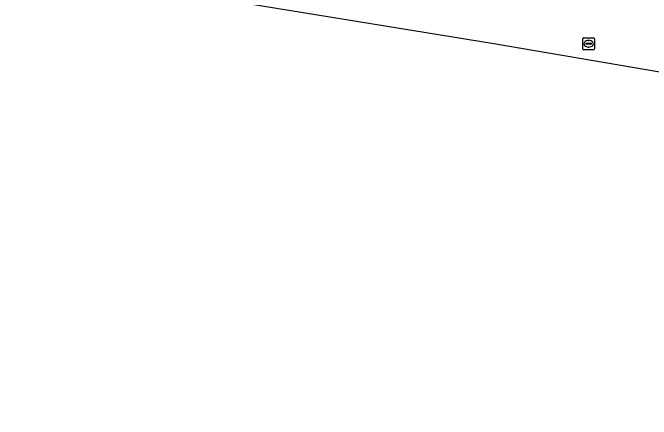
# Model space of a CAD drawing. Extents: x 161258 to 161838, y 380833 to 381727.
# Drawn here: x 161445.6 to 161499.5, y 380836.3 to 380870.5 of the extents above; entities that cross this region are included whole.
import ezdxf

# ---------------------------------------------------------------- set-up
doc = ezdxf.new("R2010")
doc.units = 0
doc.layers.add('IMGEO_Rijbaan_lokaal_gesloten', color=7, linetype='Continuous')
doc.layers.add('IMGEO_Rioolput', color=7, linetype='Continuous')

msp = doc.modelspace()

# ---------------------------------------------------------------- linework, layer by layer
at = {"layer": 'IMGEO_Rijbaan_lokaal_gesloten'}
msp.add_lwpolyline([(161425.545, 380880.22), (161425.249, 380877.856), (161486.178, 380867.934), (161612.444, 380846.415), (161671.007, 380836.266)], dxfattribs=at)
at = {"layer": 'IMGEO_Rioolput'}
for p, q in [((161493.764, 380868.417), (161494.616, 380868.417)), ((161493.689, 380867.491), (161493.689, 380868.343)), ((161493.948, 380867.911), (161493.948, 380867.923)), ((161494.386, 380867.874), (161493.988, 380867.874)), ((161493.991, 380867.96), (161494.389, 380867.96)), ((161494.177, 380868.197), (161494.202, 380868.197)), ((161494.432, 380867.923), (161494.432, 380867.911)), ((161494.69, 380868.343), (161494.69, 380867.491)), ((161494.616, 380867.417), (161493.764, 380867.417)), ((161494.2, 380867.637), (161494.175, 380867.637))]:
    msp.add_line(p, q, dxfattribs=at)
for points in [[(161493.764, 380868.417), (161494.616, 380868.417)], [(161493.689, 380867.491), (161493.689, 380868.343)], [(161494.69, 380868.343), (161494.69, 380867.491)], [(161494.616, 380867.417), (161493.764, 380867.417)]]:
    msp.add_lwpolyline(points, dxfattribs=at)
for centre, radius, start, end in [((161493.766, 380868.341), 0.0765, 91.552, 178.448), ((161493.766, 380868.341), 0.0765, 91.552, 178.448), ((161494.614, 380868.341), 0.0765, 1.552, 88.448), ((161494.614, 380868.341), 0.0765, 1.552, 88.448), ((161493.988, 380867.92), 0.0403, 85.8775, 175.7526), ((161493.985, 380867.91), 0.0366, 178.938, 274.7102), ((161494.389, 380867.917), 0.043, 264.8664, 352.4533), ((161494.393, 380867.922), 0.0386, 1.7309, 96.639), ((161493.766, 380867.493), 0.0765, 181.552, 268.448), ((161493.766, 380867.493), 0.0765, 181.552, 268.448), ((161494.614, 380867.493), 0.0765, 271.552, 358.448), ((161494.614, 380867.493), 0.0765, 271.552, 358.448)]:
    msp.add_arc(centre, radius, start, end, dxfattribs=at)
for centre, major_axis, ratio, start_param, end_param in [((161494.176, 380867.917), (-0.387, 0.002), 0.722429, 4.712389, 7.853982), ((161494.201, 380867.917), (-0.39, 0.002), 0.717154, 1.570796, 4.712389)]:
    msp.add_ellipse(centre, major_axis=major_axis, ratio=ratio, start_param=start_param, end_param=end_param, dxfattribs=at)

doc.saveas('drawing.dxf')
